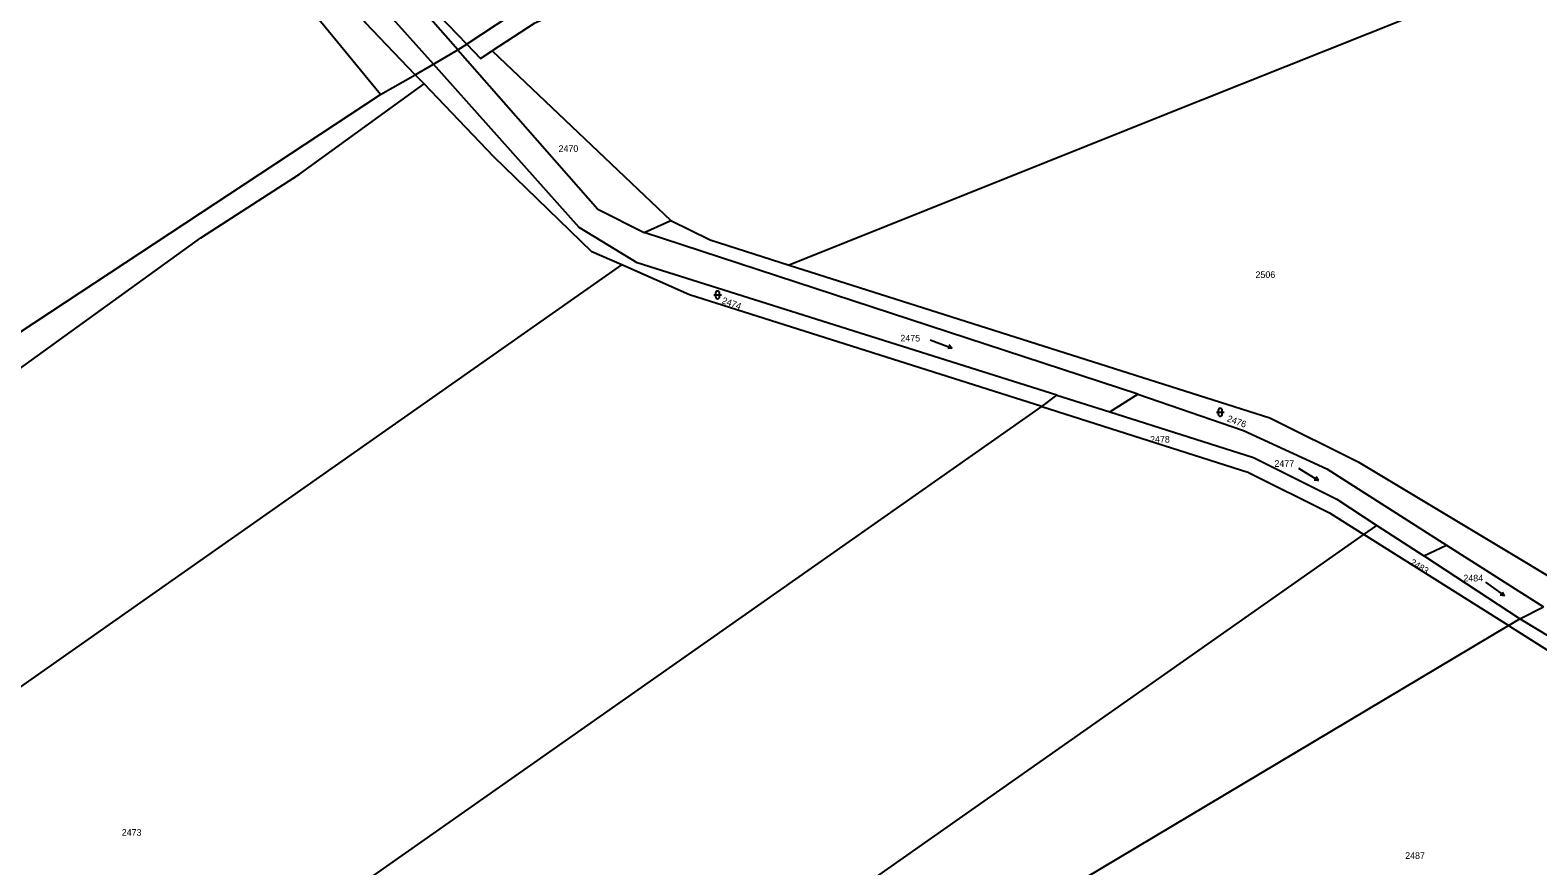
# Model space of a CAD drawing. Extents: x -504988 to -494607, y -1123820 to -1114018.
# Drawn here: x -497897.3 to -497510.5, y -1118552 to -1118337.6 of the extents above; entities that cross this region are included whole.
import ezdxf

# ---------------------------------------------------------------- set-up
doc = ezdxf.new("R2010")
doc.units = 0
for name, color, linetype in [('Hranice parcel', 7, 'Continuous'), ('Parcelní čísla', 7, 'Continuous'), ('Značky kultur', 7, 'Continuous')]:
    doc.layers.add(name, color=color, linetype=linetype)

msp = doc.modelspace()

# ---------------------------------------------------------------- linework, layer by layer
at = {"layer": 'Hranice parcel'}
for p, q in [((-497793.82, -1118346.32), (-497787.58, -1118342.65)), ((-497787.58, -1118342.65), (-497785.24, -1118341.14)), ((-497778.78, -1118342.9), (-497732.93, -1118386.4)), ((-497798.5, -1118349), (-497793.82, -1118346.32)), ((-497807.38, -1118354.08), (-497798.5, -1118349)), ((-497796.23, -1118351.36), (-497798.5, -1118349)), ((-497739.77, -1118389.47), (-497732.93, -1118386.4)), ((-497613.1, -1118430.97), (-497739.77, -1118389.47)), ((-497637.79, -1118434.15), (-497633.91, -1118431.25)), ((-497633.91, -1118431.25), (-497620.35, -1118435.54)), ((-497620.35, -1118435.54), (-497613.1, -1118430.97)), ((-497555.15, -1118466.99), (-497551.79, -1118464.63)), ((-497551.79, -1118464.63), (-497539.79, -1118472.49)), ((-497518.09, -1118490.34), (-497555.15, -1118466.99)), ((-497539.79, -1118472.49), (-497533.96, -1118469.69)), ((-497533.96, -1118469.69), (-497509.1, -1118485.56)), ((-497515.18, -1118488.6), (-497539.79, -1118472.49)), ((-497515.18, -1118488.6), (-497509.1, -1118485.56)), ((-497518.09, -1118490.34), (-497515.18, -1118488.6)), ((-497647.25, -1118567.35), (-497518.09, -1118490.34))]:
    msp.add_line(p, q, dxfattribs=at)
for points in [[(-497542.95, -1118243.57), (-497607.95, -1118266.32), (-497675.63, -1118289.53), (-497735.73, -1118315.38), (-497770.43, -1118331.44), (-497785.24, -1118341.14)], [(-497530.34, -1118244.59), (-497673.81, -1118294.19), (-497768, -1118335.82), (-497778.78, -1118342.9)], [(-497831.71, -1118288.33), (-497800.11, -1118325.66), (-497785.24, -1118341.14)], [(-497787.58, -1118342.65), (-497798.33, -1118330.4), (-497806.34, -1118322.59), (-497834.67, -1118290.16)], [(-497798.5, -1118349), (-497811.25, -1118335.72), (-497845.15, -1118296.64)], [(-497793.82, -1118346.32), (-497804.95, -1118333.86), (-497837.45, -1118294.38), (-497839.33, -1118293.04)], [(-497807.38, -1118354.08), (-497824.79, -1118332.91), (-497846.3, -1118315.44), (-497869.07, -1118311.46)], [(-497511.53, -1118321.49), (-497607.03, -1118359.67), (-497702.53, -1118397.85)], [(-497787.58, -1118342.65), (-497751.67, -1118383.52), (-497739.77, -1118389.47)], [(-497785.24, -1118341.14), (-497781.71, -1118344.83), (-497778.78, -1118342.9)], [(-497633.91, -1118431.25), (-497741.57, -1118397.23), (-497756.44, -1118388.21), (-497793.82, -1118346.32)], [(-498163.15, -1118617.42), (-498091.96, -1118560.92), (-498002.37, -1118498.4), (-497853.49, -1118390.83), (-497828.18, -1118374.53), (-497796.23, -1118351.36)], [(-498002.57, -1118486.99), (-497911.64, -1118422.78), (-497807.38, -1118354.08)], [(-497745.52, -1118397.82), (-497753.17, -1118394.46), (-497778.28, -1118370.04), (-497796.23, -1118351.36)], [(-497732.93, -1118386.4), (-497722.85, -1118391.4), (-497702.53, -1118397.85)], [(-498106.11, -1118651.01), (-497985.91, -1118566.61), (-497865.72, -1118482.22), (-497745.52, -1118397.82)], [(-497637.79, -1118434.15), (-497728.15, -1118405.45), (-497745.52, -1118397.82)], [(-497702.53, -1118397.85), (-497579.24, -1118437.01), (-497556.57, -1118448.36), (-497467.39, -1118501.91)], [(-497613.1, -1118430.97), (-497585.99, -1118440.25), (-497564.67, -1118450.09), (-497533.96, -1118469.69)], [(-498042.92, -1118718.61), (-497907.88, -1118623.79), (-497772.83, -1118528.97), (-497637.79, -1118434.15)], [(-497637.79, -1118434.15), (-497584.9, -1118450.95), (-497563.95, -1118461.44), (-497555.15, -1118466.99)], [(-497620.35, -1118435.54), (-497583.44, -1118447.21), (-497562.05, -1118457.92), (-497551.79, -1118464.63)], [(-497995.71, -1118776.33), (-497848.86, -1118673.22), (-497702, -1118570.1), (-497555.15, -1118466.99)], [(-497446.41, -1118527.92), (-497472.82, -1118514.2), (-497515.18, -1118488.6)], [(-497518.09, -1118490.34), (-497504.81, -1118498.7), (-497448.88, -1118530.8)]]:
    msp.add_lwpolyline(points, dxfattribs=at)
at = {"layer": 'Značky kultur'}
for p, q in [((-497721.42, -1118405), (-497721.42, -1118406)), ((-497720.42, -1118406), (-497720.42, -1118405)), ((-497721.92, -1118405.5), (-497719.92, -1118405.5)), ((-497666.36, -1118417.02), (-497660.76, -1118419.17)), ((-497660.76, -1118419.17), (-497661.85, -1118419.29)), ((-497660.76, -1118419.17), (-497661.49, -1118418.35)), ((-497592.99, -1118435.62), (-497590.99, -1118435.62)), ((-497592.49, -1118435.12), (-497592.49, -1118436.12)), ((-497591.49, -1118436.12), (-497591.49, -1118435.12)), ((-497571.89, -1118449.92), (-497566.81, -1118453.1)), ((-497566.81, -1118453.1), (-497567.9, -1118453)), ((-497566.81, -1118453.1), (-497567.37, -1118452.15)), ((-497523.93, -1118479.19), (-497519.07, -1118482.72)), ((-497519.07, -1118482.72), (-497519.57, -1118481.74)), ((-497519.07, -1118482.72), (-497520.16, -1118482.55))]:
    msp.add_line(p, q, dxfattribs=at)
for centre, start, end in [((-497720.92, -1118405), 0, 180), ((-497720.92, -1118406), 180, 359.9879), ((-497591.99, -1118435.12), 0, 180), ((-497591.99, -1118436.12), 180, 359.9879)]:
    msp.add_arc(centre, 0.5, start, end, dxfattribs=at)

# ---------------------------------------------------------------- texts
at = {"layer": 'Parcelní čísla'}
for s, p in [('2470', (-497761.72, -1118368.81)), ('2506', (-497582.94, -1118401.15)), ('2475', (-497674.04, -1118417.45)), ('2478', (-497609.99, -1118443.4)), ('2477', (-497578.08, -1118449.62)), ('2484', (-497529.62, -1118479.02)), ('2473', (-497873.76, -1118544.28)), ('2487', (-497544.55, -1118550.21))]:
    msp.add_text(s, height=1.7, dxfattribs=at).set_placement(p)
for s, rotation, p in [('2474', 340, (-497719.98, -1118407.59)), ('2476', 340, (-497590.41, -1118437.89)), ('2483', 328, (-497543.49, -1118474.56))]:
    msp.add_text(s, height=1.7, rotation=rotation, dxfattribs=at).set_placement(p)

doc.saveas('drawing.dxf')
